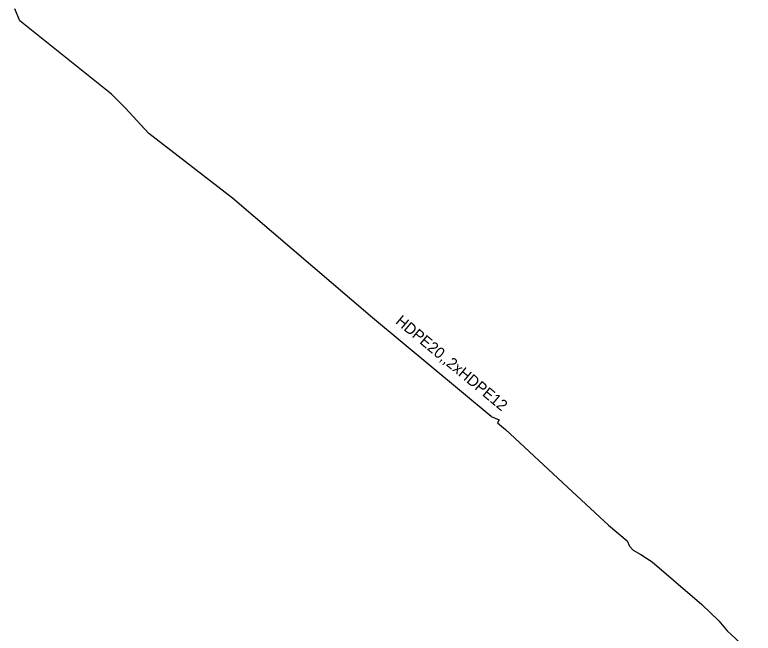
# Model space of a CAD drawing. Extents: x -651943 to -618711, y -1138561 to -1100552.
# Drawn here: x -640569.6 to -640519.63, y -1115847.02 to -1115805.19 of the extents above; entities that cross this region are included whole.
import ezdxf

# ---------------------------------------------------------------- set-up
doc = ezdxf.new("R2010")
doc.units = 0
for name, color, linetype in [('KT optika', 7, 'Continuous'), ('KT trasa', 7, 'Continuous'), ('KT zařízení', 7, 'Continuous')]:
    doc.layers.add(name, color=color, linetype=linetype)

msp = doc.modelspace()

# ---------------------------------------------------------------- linework, layer by layer
at = {"layer": 'KT optika'}
for p, q in [((-640569.25, -1115805.59), (-640569.6, -1115804.79)), ((-640563.06, -1115810.55), (-640569.25, -1115805.59)), ((-640562.12, -1115811.49), (-640563.06, -1115810.55)), ((-640560.53, -1115813.23), (-640562.12, -1115811.49)), ((-640554.86, -1115817.6), (-640560.53, -1115813.23)), ((-640545.39, -1115825.69), (-640554.86, -1115817.6)), ((-640537.36, -1115832.37), (-640545.39, -1115825.69)), ((-640537.36, -1115832.37), (-640536.825, -1115832.595)), ((-640536.825, -1115832.595), (-640536.93, -1115832.79)), ((-640536.93, -1115832.79), (-640536.39, -1115833.25)), ((-640536.39, -1115833.25), (-640531.88, -1115837.44)), ((-640531.88, -1115837.44), (-640529.43, -1115839.7)), ((-640529.43, -1115839.7), (-640528.17, -1115840.76)), ((-640528.17, -1115840.76), (-640528, -1115841.13)), ((-640528, -1115841.13), (-640527.75, -1115841.4)), ((-640527.75, -1115841.4), (-640527.24, -1115841.7)), ((-640527.24, -1115841.7), (-640526.46, -1115842.2)), ((-640526.46, -1115842.2), (-640523.1, -1115845.08)), ((-640523.1, -1115845.08), (-640521.96, -1115846.17)), ((-640521.96, -1115846.17), (-640521.39, -1115846.86)), ((-640521.39, -1115846.86), (-640519.63, -1115848.47))]:
    msp.add_line(p, q, dxfattribs=at)
at = {"layer": 'KT trasa'}
for p, q in [((-640569.25, -1115805.59), (-640569.6, -1115804.79)), ((-640563.06, -1115810.55), (-640569.25, -1115805.59)), ((-640562.12, -1115811.49), (-640563.06, -1115810.55)), ((-640560.53, -1115813.23), (-640562.12, -1115811.49)), ((-640554.86, -1115817.6), (-640560.53, -1115813.23)), ((-640545.39, -1115825.69), (-640554.86, -1115817.6)), ((-640537.36, -1115832.37), (-640545.39, -1115825.69)), ((-640537.36, -1115832.37), (-640536.825, -1115832.595)), ((-640536.825, -1115832.595), (-640536.93, -1115832.79)), ((-640536.93, -1115832.79), (-640536.39, -1115833.25)), ((-640536.39, -1115833.25), (-640531.88, -1115837.44)), ((-640531.88, -1115837.44), (-640529.43, -1115839.7)), ((-640529.43, -1115839.7), (-640528.17, -1115840.76)), ((-640528.17, -1115840.76), (-640528, -1115841.13)), ((-640528, -1115841.13), (-640527.75, -1115841.4)), ((-640527.75, -1115841.4), (-640527.24, -1115841.7)), ((-640527.24, -1115841.7), (-640526.46, -1115842.2)), ((-640526.46, -1115842.2), (-640523.1, -1115845.08)), ((-640523.1, -1115845.08), (-640521.96, -1115846.17)), ((-640521.96, -1115846.17), (-640521.39, -1115846.86)), ((-640521.39, -1115846.86), (-640519.63, -1115848.47))]:
    msp.add_line(p, q, dxfattribs=at)
at = {"layer": 'KT zařízení'}
for p, q in [((-640569.25, -1115805.59), (-640569.6, -1115804.79)), ((-640563.06, -1115810.55), (-640569.25, -1115805.59)), ((-640562.12, -1115811.49), (-640563.06, -1115810.55)), ((-640560.53, -1115813.23), (-640562.12, -1115811.49)), ((-640554.86, -1115817.6), (-640560.53, -1115813.23)), ((-640545.39, -1115825.69), (-640554.86, -1115817.6)), ((-640537.36, -1115832.37), (-640545.39, -1115825.69)), ((-640537.36, -1115832.37), (-640536.825, -1115832.595)), ((-640536.825, -1115832.595), (-640536.93, -1115832.79)), ((-640536.93, -1115832.79), (-640536.39, -1115833.25)), ((-640536.39, -1115833.25), (-640531.88, -1115837.44)), ((-640531.88, -1115837.44), (-640529.43, -1115839.7)), ((-640529.43, -1115839.7), (-640528.17, -1115840.76)), ((-640528.17, -1115840.76), (-640528, -1115841.13)), ((-640528, -1115841.13), (-640527.75, -1115841.4)), ((-640527.75, -1115841.4), (-640527.24, -1115841.7)), ((-640527.24, -1115841.7), (-640526.46, -1115842.2)), ((-640526.46, -1115842.2), (-640523.1, -1115845.08)), ((-640523.1, -1115845.08), (-640521.96, -1115846.17)), ((-640521.96, -1115846.17), (-640521.39, -1115846.86)), ((-640521.39, -1115846.86), (-640519.63, -1115848.47))]:
    msp.add_line(p, q, dxfattribs=at)

# ---------------------------------------------------------------- texts
msp.add_text('HDPE20,,2xHDPE12', height=0.74998, rotation=320.2436, dxfattribs=at).set_placement((-640543.885, -1115826.016))

doc.saveas('drawing.dxf')
